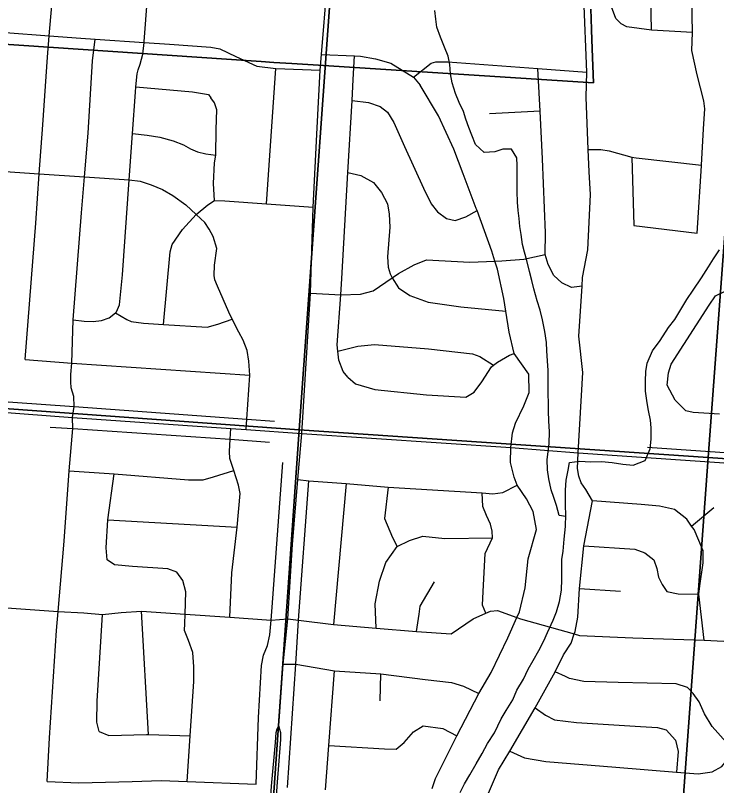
# Model space of a CAD drawing. Extents: x 114604 to 551442, y 316898 to 567001.
# Drawn here: x 238492 to 243068, y 378396 to 383421 of the extents above; entities that cross this region are included whole.
import ezdxf

# ---------------------------------------------------------------- set-up
doc = ezdxf.new("R2010")
doc.units = 0
for name, color, linetype in [('_CIVIL_CONSTRUCTION', 7, 'Continuous'), ('GE_P_Alignment_100_Cardinal_Points', 7, 'Continuous'), ('GE_P_Alignment_100_Stations', 7, 'Continuous'), ('PM_P_Cells', 7, 'Continuous'), ('SN_P_Signs', 7, 'Continuous')]:
    doc.layers.add(name, color=color, linetype=linetype)

msp = doc.modelspace()

# ---------------------------------------------------------------- linework, layer by layer
at = {"layer": '_CIVIL_CONSTRUCTION'}
for points in [[(240482.1, 383064), (240490.5, 383166.6), (240527.1, 383617), (240547.4, 383928.4), (240580.7, 384188.3), (240626.4, 384589.2)], [(240212.2, 378787), (240240.7, 379189.1), (240270.4, 379484.1), (240301.6, 379968.3), (240335.3, 380392.6), (240361.4, 380693.3), (240418.2, 381608.9), (240435.9, 382170.9), (240461, 382686.8), (240482.1, 383064)], [(239954.8, 375381.4), (240054.9, 376764.5), (240075.9, 377127.6), (240080.1, 377195.5), (240093.7, 377388.9), (240116.6, 377719.8), (240122.1, 377808.6), (240134.8, 377984.8), (240137.9, 378019.4), (240148.9, 378173.4), (240163.2, 378391.7), (240189.9, 378677), (240193.8, 378742.8), (240200.8, 378766.6), (240212.2, 378787)], [(240146.2, 377598), (240155.3, 377724.7), (240160.9, 377813.6), (240172.2, 377982.7), (240175.3, 378017.3), (240186.3, 378171.3), (240200.7, 378389.6), (240224.2, 378697.4), (240223.4, 378739.4), (240218.2, 378763.2), (240212.2, 378787)]]:
    msp.add_lwpolyline(points, dxfattribs=at)
at = {"layer": 'GE_P_Alignment_100_Cardinal_Points'}
for p, q in [((242643.9, 383325.5), (242633.2, 383787.6)), ((238996.5, 383125.6), (239013.6, 383267)), ((240696.7, 383002.5), (240704.2, 383157.5)), ((240130.6, 382191.6), (240192.4, 383075)), ((241909.4, 382916.1), (241900.5, 383074.9)), ((241915.6, 382797.3), (241586.2, 382778.8)), ((242515.7, 382496), (242528.3, 382050.9)), ((242528.3, 382050.9), (242940.8, 382001.4)), ((240651.6, 380368.2), (240569, 379446.6)), ((242904.6, 380089.9), (243049.6, 380209.6)), ((239095, 380129.1), (239939.5, 380081.4)), ((242173.5, 379681.1), (242440, 379664.1)), ((239361.5, 378728.5), (239314.5, 379533.7)), ((240873.6, 378949.7), (240876.3, 379126.3))]:
    msp.add_line(p, q, dxfattribs=at)
for points in [[(238700.8, 383148), (238712.9, 383288.5), (238749.1, 383710.2), (238774, 384030.4), (238810.2, 384494.6), (238816.1, 384606.7), (238818.7, 384655.7), (238820.4, 384686.8), (238883.2, 385553.9), (238922.7, 386360.3), (238998, 387147.5), (239033, 387914.7)], [(239306.1, 383102.8), (239323.6, 383168.6), (239332.6, 383244.5), (239333.4, 383250.6), (239353.9, 383538.8), (239385.7, 383983.7), (239388.1, 384017.1), (239403.5, 384267.4), (239414.8, 384450.4), (239425.6, 384630.8)], [(242216.9, 382887.4), (242220.5, 383051.7), (242201.1, 383541.3), (242192.2, 383800.3), (242170.6, 384528.8)], [(242910.9, 383308.9), (242906.9, 383535), (242917.4, 383618.6), (242944.9, 383739.2), (242972.4, 383864.2), (242960.9, 383924.7), (242925.9, 383981.3), (242885.5, 384011.3), (242819.2, 384034.9), (242537.3, 384044), (242505.2, 384043.7), (242468.8, 384029.9), (242431.3, 384009.8)], [(242910.9, 383308.9), (242643.9, 383325.5), (242481.8, 383346.5), (242444.6, 383367.2), (242409.7, 383400.4), (242381.3, 383476.2), (242367.4, 383798), (242366.5, 383883.3), (242371.2, 383936.5), (242387.1, 383967.5), (242431.3, 384009.8)], [(236504.1, 383442.1), (237045.5, 383400.3), (237535, 383368.5), (237840.4, 383348.5), (238134.5, 383329.4), (238244.4, 383322.2), (238428.1, 383309), (238712.9, 383288.5), (238919.6, 383273.6), (239013.6, 383267), (239332.6, 383244.5), (239497.1, 383233), (239766.8, 383213.1), (239826.6, 383203.8), (239931.6, 383153.4), (240068.3, 383090.3), (240192.4, 383075), (240482.1, 383064)], [(242940.8, 382001.4), (242968.4, 382439.9), (242968.7, 382444.1), (242983.5, 382680.2), (242991.2, 382812.3), (242983.9, 382864.5), (242942.1, 383033.4), (242906.2, 383192.1), (242910.9, 383308.9)], [(240490.5, 383166.6), (240704.2, 383157.5), (240744, 383155.9), (240841.7, 383137.7), (240943.1, 383109.5), (241089.2, 383018.1), (241134.1, 382967)], [(238555.9, 381176.5), (238625.2, 382065.1), (238648.4, 382388.1), (238671.2, 382707.7), (238700.8, 383148)], [(238864.5, 380798.9), (238875, 380869.8), (238872.9, 380934.3), (238856.8, 380990.8), (238853.4, 381030.1), (238854.6, 381077.3), (238860.4, 381151.3), (238869.3, 381434), (238922.9, 382132.9), (238942.5, 382368.2), (238966.2, 382653.2), (238996.5, 383125.6)], [(241089.2, 383018.1), (241205.2, 383109.8), (241235.5, 383119.2), (241313.5, 383117.5), (241900.5, 383074.9), (242220.5, 383051.7)], [(238869.3, 381434), (238941.5, 381426.8), (238999.5, 381423.6), (239053.7, 381430.4), (239104, 381447.4), (239145.7, 381480.6), (239152.9, 381486.4), (239171.9, 381532.1), (239190.2, 381728.2), (239234.9, 382348.3), (239256.7, 382650.8), (239276.2, 382921.1), (239279.2, 382955.2), (239286.8, 383041.1), (239293.4, 383067), (239306.1, 383102.8)], [(240662.4, 381060.8), (240631.2, 381097.5), (240602.8, 381172.3), (240597, 381231.4), (240593, 381272.8), (240615.2, 381599.2), (240622.4, 381705.1), (240661.9, 382395.8), (240688.9, 382866.5), (240696.7, 383002.5)], [(241212, 378378.1), (241234.3, 378442.5), (241373.8, 378720.9), (241517.2, 378997.4), (241595.9, 379133.5), (241705.1, 379359.9), (241764.9, 379492.3), (241782, 379530.2), (241818.7, 379686.6), (241837.5, 379875.1), (241893.5, 380067.2), (241870.6, 380185.1), (241827.6, 380268.1), (241767.1, 380355.8), (241747.9, 380407.6), (241722, 380504.9), (241725.8, 380601.7), (241736.4, 380697), (241756.3, 380760), (241810.6, 380873.7), (241844.6, 380962), (241843.7, 381080), (241746.3, 381214.3), (241715.3, 381354.6), (241693.4, 381490.8), (241680.1, 381573.4), (241638.8, 381766.2), (241621.8, 381818.8), (241601.2, 381882.8), (241505, 382148.5), (241500.1, 382162.1), (241413.7, 382387.7), (241353.1, 382549.3), (241253.8, 382766), (241134.1, 382967)], [(239279.2, 382955.2), (239648.4, 382923), (239752.1, 382904.7), (239767.6, 382882.4)], [(242190, 381655.3), (242121.9, 381646.6), (242058.5, 381676), (242005.5, 381723.3), (241969.1, 381796.3), (241948.5, 381860.8), (241951.6, 382003.1), (241932, 382484.7), (241915.6, 382797.3), (241909.4, 382916.1)], [(239790.9, 382214.3), (239785.5, 382324.7), (239792.4, 382458.8), (239799.5, 382508.8), (239803.1, 382677.1), (239805.9, 382805.3), (239790.9, 382849.8), (239767.6, 382882.4)], [(240688.9, 382866.5), (240797.4, 382852), (240872.9, 382826.3), (240920.1, 382789.2), (240960.7, 382722.2), (241031.3, 382566.3), (241155.5, 382295), (241205.3, 382191.7), (241246.2, 382140.7), (241305.2, 382095.3), (241361, 382082.1), (241431.5, 382106.6), (241505, 382148.5)], [(241566.6, 378316.8), (241605, 378407), (241645.5, 378499.1), (241718.1, 378621.3), (241883.7, 378903.6), (242014.9, 379137.9), (242069.5, 379250.1), (242119.9, 379326.2), (242139, 379385.9), (242144.3, 379402.3), (242162.7, 379494.6), (242173.5, 379681.1), (242200.7, 379960), (242257.2, 380253.9), (242215.7, 380328.4), (242184.7, 380372.2), (242168.7, 380416.1), (242159.7, 380464.8), (242164.4, 380567.1), (242196, 381090.5), (242168.2, 381328.7), (242190, 381655.3), (242193.8, 381711.9), (242227.2, 381890.9), (242245.2, 382253.3), (242236.3, 382399.9), (242230.5, 382546.5), (242216.9, 382887.4)], [(239256.7, 382650.8), (239352.1, 382640.8), (239435.8, 382626.9), (239521.4, 382603), (239588.9, 382577.5), (239634.3, 382550.5), (239679.9, 382531.4), (239735.6, 382518.2), (239799.5, 382508.8)], [(242230.5, 382546.5), (242313.2, 382546.7), (242366.9, 382538), (242515.7, 382496)], [(237222.8, 382491.1), (237481.4, 382471), (237755.9, 382449.7), (237771.1, 382448.5), (238076.7, 382427.2), (238356.6, 382407.7), (238361.2, 382407.4), (238648.4, 382388.1), (238942.5, 382368.2), (239234.9, 382348.3), (239305.5, 382339.1), (239379, 382315.5), (239452.5, 382285.8), (239519.6, 382246.3), (239604.3, 382184.3), (239673, 382122.7)], [(242515.7, 382496), (242542.7, 382492.9), (242968.7, 382444.1)], [(240661.9, 382395.8), (240747.1, 382376), (240828.1, 382330.2), (240880.7, 382266.9), (240921.1, 382191.8), (240931.6, 382123.5), (240935.8, 382039.2), (240919.6, 381847.1), (240924.2, 381778.8), (240937.2, 381734.4), (240951, 381708.6)], [(239673, 382122.7), (239748.4, 382185.1), (239790.9, 382214.3), (239859, 382210.8), (240130.6, 382191.6), (240435.9, 382170.9)], [(239459.4, 381404.5), (239501.6, 381877.8), (239514.7, 381927.6), (239582.8, 382024.4), (239673, 382122.7)], [(239997.8, 380720.6), (240003.4, 380786.2), (240022.4, 381074.6), (240016.4, 381164.9), (240003.9, 381235.4), (239979.3, 381302.1), (239950.4, 381354.8), (239907.9, 381439.5), (239885.2, 381484.6), (239810.9, 381654.5), (239793.8, 381697), (239790.4, 381725.2), (239791.9, 381791.3), (239806.2, 381901.3), (239783.9, 381977.9), (239756.9, 382026.6), (239727.9, 382069.3), (239673, 382122.7)], [(240418.2, 381608.9), (240615.2, 381599.2), (240744.2, 381602.3), (240826.7, 381624.5), (240951, 381708.6), (240993.3, 381737.2), (241094.5, 381793.1), (241175.3, 381825.5), (241457.1, 381811.4), (241621.8, 381818.8), (241667.4, 381820.8), (241809.7, 381831.8), (241948.5, 381860.8)], [(240951, 381708.6), (240991.2, 381643), (241066.2, 381593.3), (241185.3, 381550.6), (241398.8, 381519.9), (241693.4, 381490.8)], [(243086.2, 380819.2), (242985.6, 380826.4), (242915.8, 380831.3), (242866.1, 380842), (242797.1, 380911.1), (242746.4, 381007.9), (242753.5, 381090), (242772.2, 381145.9), (243018.6, 381531.4), (243061.3, 381591), (243119.6, 381620.3), (243189.5, 381629.4), (243264.9, 381626.7)], [(239145.7, 381480.6), (239219.9, 381436.8), (239247.6, 381424.2), (239327.4, 381412.4), (239459.4, 381404.5), (239743.1, 381387.4), (239813.5, 381405.9), (239907.9, 381439.5)], [(240597, 381231.4), (240726.9, 381263.8), (240835.1, 381273.5), (241188.7, 381245.8), (241476.1, 381213.5), (241523.8, 381196.5), (241612.7, 381139.7)], [(240662.4, 381060.8), (240711.5, 381017.6), (240836.8, 380980.8), (241174.1, 380945.4), (241432, 380929.8), (241486.7, 380962.7), (241536.2, 381029.8), (241598.3, 381128.7), (241612.7, 381139.7), (241639.1, 381159.9), (241716.1, 381204.3), (241746.3, 381214.3)], [(238555.9, 381176.5), (238860.4, 381151.3), (240022.4, 381074.6)], [(235004.6, 381071.8), (235687.2, 381035.9), (236271.2, 380992.9), (236587.6, 380966.9), (237212.5, 380921.1), (237666.7, 380884.2), (238124.7, 380853.3), (238203.8, 380848.4), (238864.5, 380798.9), (239898.6, 380726.1), (239997.8, 380720.6), (240361.4, 380693.3)], [(236767.5, 381016.8), (237672.6, 380955.1), (238875, 380869.8), (240003.4, 380786.2), (240183.9, 380774.4)], [(238700.6, 378422.3), (238715.8, 378707.2), (238760.7, 379407.5), (238771.5, 379531.3), (238811.2, 379991.3), (238843.4, 380449.5), (238868.2, 380726.6), (238864.5, 380798.9)], [(238718.7, 380734.9), (238868.2, 380726.6), (239894.4, 380656.9), (240151, 380636.7)], [(239891.6, 379495.4), (239904.8, 379784.3), (239939.5, 380081.4), (239958.3, 380301.8), (239948.5, 380356.8), (239917.9, 380452.5), (239892.2, 380531), (239890.3, 380575), (239894.4, 380656.9), (239898.6, 380726.1)], [(240361.4, 380693.3), (241725.8, 380601.7), (242164.4, 380567.1), (243087.6, 380503.8), (243444.7, 380475.7)], [(242617.5, 380604.8), (243088.4, 380571.4), (244279.1, 380486.8)], [(240063.5, 378404.9), (240079.4, 378840.4), (240098.8, 379179.5), (240111.1, 379247.7), (240137.4, 379309.8), (240153.7, 379380), (240161.6, 379475.9), (240168.5, 379560.5), (240238.5, 380503.4)], [(238843.4, 380449.5), (239137.8, 380429.6), (239621, 380392.2), (239718.5, 380391.3), (239786.1, 380410.7), (239917.9, 380452.5)], [(239612.6, 378422.7), (239633.2, 378721.9), (239657.4, 379074.8), (239657.8, 379171.2), (239650.2, 379263.5), (239622.4, 379341.9), (239596.6, 379408.2), (239598.8, 379454.4), (239600.2, 379514.7), (239603.7, 379661), (239583.9, 379733.4), (239546.1, 379787.7), (239488, 379810), (239257.6, 379825), (239139.3, 379835.5), (239091.4, 379869.8), (239085.7, 379948), (239095, 380129.1), (239137.8, 380429.6)], [(240268.4, 378384.4), (240321.6, 379188.3), (240339.8, 379474.5), (240407.7, 380383.7)], [(240335.3, 380392.6), (240407.7, 380383.7), (240651.6, 380368.2), (240924, 380343.4), (241537.8, 380305.4), (241607.1, 380299.6), (241673.1, 380307.9), (241767.1, 380355.8)], [(240924, 380343.4), (240900.5, 380139.7), (240952.1, 380015.1), (240983.9, 379956.7)], [(241562.2, 379521.9), (241539.6, 379573.3), (241544, 379663.6), (241557.1, 379910.3), (241606, 380013.2), (241602.6, 380055.7), (241592.8, 380101.2), (241565.6, 380157.7), (241543.2, 380217.3), (241537.8, 380305.4)], [(242987.6, 379345.5), (242951.9, 379645.6), (242959.3, 379700.2), (242980, 379848.6), (242980.3, 379926.9), (242952.5, 379995.2), (242920.7, 380067.6), (242904.6, 380089.9), (242872.9, 380134), (242793, 380196.5), (242694.9, 380219), (242576.6, 380229.5), (242257.2, 380253.9)], [(240845.7, 379423.9), (240840.1, 379582), (240868.8, 379730.4), (240909.3, 379850.7), (240983.9, 379956.7), (241064.3, 379994.5), (241150.6, 380024.3), (241294.8, 380007.7), (241606, 380013.2)], [(242200.7, 379960), (242533.4, 379938.7), (242599.4, 379914.3), (242657.3, 379869.9), (242677.1, 379811.7), (242689, 379755.4), (242712.8, 379707.2), (242742.7, 379662.9), (242816.8, 379646.6), (242951.9, 379645.6)], [(241110, 379402.3), (241126.5, 379514.7), (241134.7, 379566.8), (241227.5, 379725)], [(238101.4, 379580.7), (238771.5, 379531.3), (238939.6, 379523.2), (239059.8, 379512.6), (239182.2, 379526.2), (239314.5, 379533.7), (239600.2, 379514.7), (239891.6, 379495.4), (240161.6, 379475.9), (240270.4, 379484.1), (240339.8, 379474.5), (240569, 379446.6), (240845.7, 379423.9), (241110, 379402.3), (241336.4, 379385.4), (241479.1, 379485.2), (241562.2, 379521.9), (241591.6, 379534.9), (241637.4, 379538.4), (241764.9, 379492.3), (241787.8, 379484), (242139, 379385.9), (242174.2, 379376.1), (242521, 379360.7), (242987.6, 379345.5), (243287.3, 379330.6)], [(239038.7, 378748.1), (239022.9, 378810.4), (239025.4, 378946.9), (239059.8, 379512.6)], [(240240.7, 379189.1), (240321.6, 379188.3), (240575.7, 379145.5), (240876.3, 379126.3), (241166.8, 379089), (241337.1, 379068.3), (241417.2, 379045.9), (241517.2, 378997.4)], [(240516.4, 378369.1), (240538.5, 378658.1), (240575.7, 379145.5)], [(243183.4, 378617.6), (243129.5, 378680), (243039.7, 378780.7), (242990, 378865.2), (242954.2, 378943.6), (242914.3, 378998), (242878.4, 379036.2), (242804.4, 379060.6), (242425.5, 379068.1), (242201.1, 379075), (242108.9, 379095.4), (242080.9, 379107.6), (242014.9, 379137.9)], [(241883.7, 378903.6), (241951.6, 378855.2), (242009.6, 378824.9), (242153.9, 378808.3), (242570.7, 378782.5), (242682.9, 378776.1), (242739, 378759.8), (242800.8, 378693.3), (242816.6, 378619), (242805.6, 378483.7)], [(239038.7, 378748.1), (239102.7, 378723.8), (239347.3, 378728.9), (239361.5, 378728.5), (239633.2, 378721.9)], [(240538.5, 378658.1), (240900.4, 378636.5), (240976.5, 378634.2), (241028.8, 378678.2), (241089.3, 378746.2), (241153.5, 378786.1), (241281.8, 378769.5), (241373.8, 378720.9)], [(241718.1, 378621.3), (241814.2, 378576.7), (241954.4, 378554.1), (242411.2, 378516.2), (242805.6, 378483.7), (242948.3, 378472), (243038.5, 378485.7), (243102.8, 378521.6), (243183.4, 378617.6)], [(238700.6, 378422.3), (238907, 378413.5), (239253.8, 378422.2), (239444.3, 378429.4), (239612.6, 378422.7), (240063.5, 378404.9)]]:
    msp.add_lwpolyline(points, dxfattribs=at)
at = {"layer": 'GE_P_Alignment_100_Stations'}
for points in [[(242246.8, 383462.9), (242249.1, 383400.9), (242251.8, 383327.4), (242256.5, 383202.4), (242264, 382981.2), (240435.1, 383098.9), (240296.9, 383106.4), (240177.8, 383114.5), (240095.3, 383120.1), (235188.6, 383450.4)], [(235188.6, 383450.4), (240095.3, 383120.1), (240177.8, 383114.5), (240296.9, 383106.4), (240435.1, 383098.9), (242264, 382981.2), (242256.5, 383202.4), (242251.8, 383327.4), (242249.1, 383400.9), (242246.8, 383462.9)]]:
    msp.add_lwpolyline(points, dxfattribs=at)
at = {"layer": 'PM_P_Cells'}
for points in [[(242083.1, 380152.2), (242041.5, 380159.2), (242023.5, 380223.3), (242005.4, 380275.4), (241987.4, 380325.5), (241973.4, 380397.7), (241965.3, 380455.8), (241963.2, 380523.9), (241969.2, 380574.1), (241975.1, 380628.2), (241977, 380704.4), (241972.9, 380776.5), (241970.9, 380838.6), (241970.8, 380890.7), (241968.8, 380952.9), (241968.7, 381017), (241968.6, 381105.2), (241964.5, 381167.4), (241960.5, 381233.5), (241958.4, 381287.6), (241946.3, 381359.8), (241932.3, 381435.9), (241916.2, 381498), (241896.2, 381558.1), (241876.2, 381636.3), (241862.1, 381692.4), (241848.1, 381750.5), (241830, 381822.6), (241814, 381876.7), (241802, 381926.8), (241791.9, 381990.9), (241783.9, 382045), (241779.8, 382097.1), (241773.8, 382149.2), (241769.7, 382203.3), (241767.6, 382271.5), (241767.5, 382441.8), (241763.4, 382491.9), (241729.4, 382548), (241673.5, 382547.9), (241621.6, 382531.8), (241551.7, 382527.8), (241493.8, 382579.8), (241469.7, 382639.9), (241451.7, 382690), (241431.7, 382744.1), (241415.7, 382794.2), (241387.6, 382852.2), (241363.6, 382912.3), (241341.6, 382980.4), (241331.5, 383040.6), (241327.5, 383100.7), (241315.4, 383154.8), (241291.4, 383214.9), (241265.4, 383279), (241243.3, 383345.1), (241235.3, 383397.2), (241229.2, 383453.3)], [(241394.5, 378350.3), (241422.4, 378408.5), (241458.3, 378466.7), (241498.2, 378538.9), (241538, 378605.1), (241573.9, 378671.3), (241619.7, 378741.5), (241661.6, 378831.8), (241695.5, 378885.9), (241737.3, 378956.1), (241765.2, 379018.3), (241807.1, 379090.5), (241838.9, 379156.7), (241870.8, 379212.9), (241908.7, 379277.1), (241940.6, 379341.3), (241964.5, 379395.4), (242002.3, 379475.6), (242022.2, 379529.8), (242042.1, 379597.9), (242056, 379672.1), (242057.9, 379742.3), (242057.8, 379870.6), (242067.7, 379926.7), (242073.6, 380004.9), (242081.5, 380087.1), (242083.4, 380165.3), (242081.4, 380221.4), (242081.3, 380323.6), (242087.2, 380389.8), (242099.1, 380453.9), (242109, 380504.1), (242172.9, 380512.2), (242246.8, 380508.2), (242316.7, 380510.3), (242386.6, 380504.4), (242456.5, 380494.4), (242524.4, 380486.5), (242602.2, 380516.7), (242634, 380592.9), (242642, 380657), (242641.9, 380731.2), (242635.8, 380781.3), (242623.8, 380843.4), (242615.8, 380893.5), (242603.7, 380969.7), (242603.6, 381033.8), (242605.6, 381097.9), (242615.5, 381152.1), (242649.3, 381232.3), (242699.2, 381300.5), (242755, 381384.7), (242794.9, 381436.9), (242834.7, 381503.1), (242874.6, 381567.2), (242914.5, 381629.4), (242968.3, 381709.7), (243014.1, 381779.9), (243048, 381834), (243087.9, 381892.2)]]:
    msp.add_lwpolyline(points, dxfattribs=at)
at = {"layer": 'SN_P_Signs'}
for points in [[(238029.1, 386123.4), (240718.6, 385930.6), (240343.4, 380718.3), (237667.7, 380911.8)], [(240718.6, 385930.6), (243400.4, 385736.5), (243012.2, 380536.2), (240343.4, 380718.3)], [(243400.4, 385736.5), (246066.4, 385563.1), (245687.3, 380353), (243012.2, 380536.2)], [(237667.7, 380911.8), (240343.4, 380718.3), (239971.4, 375395), (237310.5, 375586.1)], [(240343.4, 380718.3), (243012.2, 380536.2), (242624.4, 375205.9), (239971.4, 375395)], [(243012.2, 380536.2), (245687.3, 380353), (245308.4, 375027.2), (242624.4, 375205.9)]]:
    msp.add_lwpolyline(points, close=True, dxfattribs=at)

doc.saveas('drawing.dxf')
